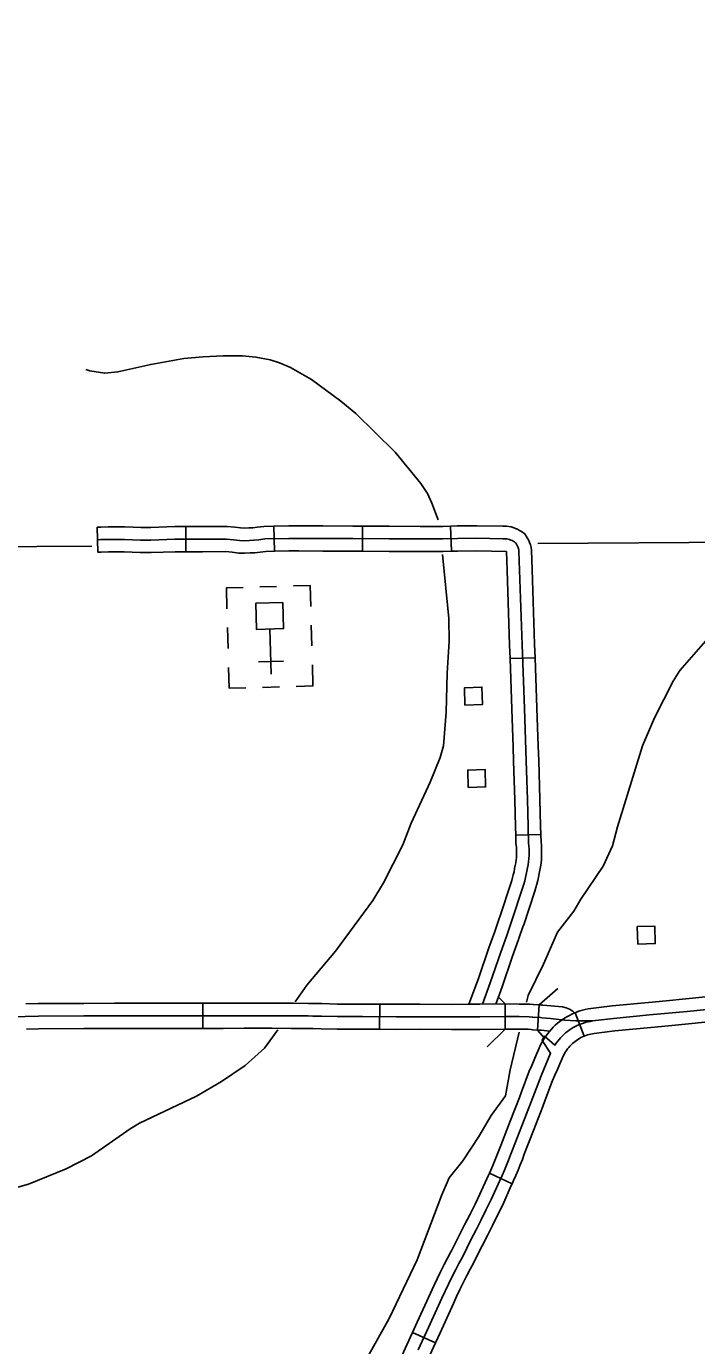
# Model space of a CAD drawing. Extents: x -19 to 366, y -4 to 359.
# Drawn here: x 166.491 to 167.249, y 179.195 to 180.687 of the extents above; entities that cross this region are included whole.
import ezdxf

# ---------------------------------------------------------------- set-up
doc = ezdxf.new("R2010")
doc.units = 0
for name, color, linetype in [('Level 31', 7, 'Continuous'), ('Level 32', 7, 'Continuous'), ('Level 35', 7, 'Continuous'), ('Level 38', 7, 'Continuous'), ('Level 4', 7, 'Continuous'), ('Level 56', 7, 'Continuous'), ('Level 57', 7, 'Continuous'), ('Level 60', 7, 'Continuous')]:
    doc.layers.add(name, color=color, linetype=linetype)

msp = doc.modelspace()

# ---------------------------------------------------------------- linework, layer by layer
at = {"layer": 'Level 31'}
for p, q in [((167.0378, 179.9719), (167.0662, 179.9729)), ((167.0726, 179.7729), (167.0442, 179.7721)), ((166.6904, 179.582), (166.6904, 179.5536)), ((166.8904, 179.581), (166.8903, 179.5526)), ((167.0321, 179.5529), (167.0324, 179.5813)), ((167.0687, 179.5518), (167.0706, 179.5801)), ((167.1114, 179.5714), (167.1218, 179.5449)), ((166.9904, 179.5525), (166.9904, 179.5525)), ((167.1218, 179.5449), (167.1218, 179.5449)), ((167.0144, 179.39), (167.0401, 179.3779)), ((166.9959, 179.2874), (166.9959, 179.2874)), ((166.9533, 179.1979), (166.9275, 179.2097))]:
    msp.add_line(p, q, dxfattribs=at)
for points in [[(167.0065, 179.581), (167.0154, 179.6052), (167.0273, 179.6399), (167.034, 179.6587), (167.0394, 179.6744), (167.0523, 179.7133), (167.0534, 179.7169), (167.0544, 179.7205), (167.0553, 179.7242), (167.0561, 179.7278), (167.0569, 179.7315), (167.0576, 179.7352), (167.0582, 179.7387), (167.0587, 179.7422), (167.0591, 179.7458), (167.0593, 179.7493), (167.0593, 179.7529), (167.0593, 179.7564), (167.059, 179.76), (167.0587, 179.7635), (167.0582, 179.782), (167.0574, 179.8124), (167.056, 179.8563), (167.054, 179.9153), (167.0514, 179.9876), (167.0479, 180.0929), (167.0476, 180.0947), (167.0472, 180.0965), (167.0466, 180.0982), (167.0458, 180.0998), (167.045, 180.1014), (167.044, 180.103)], [(167.0628, 180.0728), (167.0621, 180.0944), (167.0615, 180.0977), (167.0608, 180.1006), (167.0598, 180.1034), (167.0586, 180.1061), (167.0571, 180.1087), (167.0545, 180.1129)], [(167.0344, 180.0719), (167.0337, 180.0931)], [(167.0378, 179.9719), (167.0372, 179.9871), (167.0344, 180.0719)], [(167.0662, 179.9729), (167.0656, 179.9881), (167.0628, 180.0728)], [(167.0412, 179.872), (167.0398, 179.9148), (167.0378, 179.9719)], [(167.0662, 179.9729), (167.0682, 179.9158), (167.0696, 179.8729)], [(167.0442, 179.7721), (167.044, 179.7817), (167.0432, 179.812), (167.0418, 179.8558), (167.0412, 179.872)], [(167.0696, 179.8729), (167.0702, 179.8568), (167.0716, 179.8128), (167.0724, 179.7824), (167.0726, 179.7729)], [(167.0262, 179.6798), (167.0387, 179.7176), (167.0397, 179.7208), (167.0406, 179.7242), (167.0415, 179.7275), (167.0423, 179.7309), (167.043, 179.7343), (167.0436, 179.7378), (167.0442, 179.741), (167.0446, 179.7439), (167.0449, 179.7469), (167.0451, 179.7499), (167.0451, 179.7528), (167.0451, 179.7558), (167.0449, 179.7588), (167.0445, 179.7626), (167.0442, 179.7721)], [(167.0532, 179.6709), (167.0658, 179.709), (167.067, 179.7129), (167.0681, 179.7169), (167.0691, 179.7208), (167.07, 179.7248), (167.0708, 179.7287), (167.0716, 179.7327), (167.0723, 179.7365), (167.0728, 179.7406), (167.0732, 179.7447), (167.0735, 179.7488), (167.0735, 179.7529), (167.0735, 179.757), (167.0732, 179.7612), (167.0729, 179.7644), (167.0726, 179.7729)], [(166.9913, 179.5809), (167.0021, 179.61), (167.0139, 179.6446), (167.0206, 179.6634), (167.0259, 179.6789), (167.0262, 179.6798)], [(167.0217, 179.5812), (167.0288, 179.6005), (167.0407, 179.6352), (167.0474, 179.654), (167.0528, 179.6698), (167.0532, 179.6709)], [(167.314, 179.5942), (167.285, 179.5918), (167.2368, 179.587), (167.2143, 179.5849)], [(166.49, 179.5813), (166.5041, 179.5817), (166.5557, 179.5819), (166.5903, 179.582)], [(166.5903, 179.582), (166.597, 179.582), (166.6403, 179.582), (166.6856, 179.582), (166.6904, 179.582)], [(166.6904, 179.582), (166.7132, 179.582), (166.737, 179.5821), (166.7686, 179.5821), (166.7905, 179.582)], [(166.7905, 179.582), (166.7927, 179.582), (166.8097, 179.5819), (166.8151, 179.5818), (166.8249, 179.5817), (166.8425, 179.5812), (166.871, 179.5811), (166.8904, 179.581)], [(166.9903, 179.5809), (166.9717, 179.5808), (166.9363, 179.581), (166.9092, 179.5809), (166.8904, 179.581)], [(167.0324, 179.5813), (167.0314, 179.5813), (167.0035, 179.581), (166.9903, 179.5809)], [(167.0324, 179.5813), (167.0482, 179.5812), (167.0602, 179.581), (167.0638, 179.5805), (167.0644, 179.5805), (167.0706, 179.5801)], [(167.0706, 179.5801), (167.0732, 179.5799), (167.0748, 179.5799), (167.0973, 179.5779)], [(167.0973, 179.5779), (167.1014, 179.577), (167.1052, 179.5754), (167.1087, 179.573), (167.1107, 179.5711), (167.1077, 179.5698), (167.1049, 179.5683), (167.1021, 179.5668), (167.0993, 179.5651), (167.0966, 179.5633), (167.094, 179.5614), (167.0915, 179.5594), (167.089, 179.5572), (167.0867, 179.5549), (167.0845, 179.5526), (167.0828, 179.5506)], [(167.2143, 179.5849), (167.1943, 179.5829), (167.1533, 179.5791), (167.1292, 179.5761), (167.1261, 179.5756), (167.1229, 179.575), (167.1198, 179.5742), (167.1167, 179.5733), (167.1137, 179.5722), (167.1114, 179.5714)], [(167.1312, 179.562), (167.1548, 179.5649), (167.1956, 179.5688), (167.2382, 179.5729), (167.2862, 179.5776)], [(166.4196, 179.5658), (166.4346, 179.5661), (166.4738, 179.5667), (166.5043, 179.5675), (166.5558, 179.5677), (166.597, 179.5678), (166.6403, 179.5678), (166.6856, 179.5678), (166.7133, 179.5678), (166.737, 179.5679), (166.7685, 179.5679), (166.7926, 179.5677), (166.8096, 179.5677), (166.8149, 179.5676), (166.8246, 179.5675), (166.8423, 179.5669), (166.8709, 179.5669), (166.9092, 179.5667), (166.9363, 179.5668), (166.9717, 179.5666), (167.0036, 179.5668)], [(167.0036, 179.5668), (167.0314, 179.5671), (167.048, 179.567), (167.0593, 179.5668), (167.0628, 179.5664), (167.0637, 179.5663), (167.0724, 179.5658), (167.0738, 179.5657), (167.0834, 179.5648), (167.093, 179.5637)], [(167.0507, 179.482), (167.0596, 179.5051), (167.0624, 179.5117), (167.0651, 179.5182), (167.0678, 179.5246), (167.0707, 179.5312), (167.072, 179.5341), (167.0735, 179.5369), (167.075, 179.5397), (167.0767, 179.5424), (167.0785, 179.5451), (167.0804, 179.5477), (167.0824, 179.5502), (167.0845, 179.5526), (167.0867, 179.5549), (167.089, 179.5572), (167.0915, 179.5594), (167.094, 179.5614), (167.0966, 179.5633), (167.0993, 179.5651), (167.1021, 179.5668), (167.1049, 179.5683), (167.1077, 179.5698), (167.1107, 179.5711), (167.1114, 179.5714)], [(167.093, 179.5637), (167.0993, 179.5631), (167.1057, 179.5626), (167.1121, 179.5623), (167.1184, 179.562), (167.1248, 179.562), (167.1312, 179.562)], [(167.217, 179.5566), (167.2396, 179.5588), (167.2875, 179.5635), (167.3164, 179.5659)], [(166.5904, 179.5536), (166.5558, 179.5535), (166.5045, 179.5532), (166.4907, 179.5529)], [(166.6904, 179.5536), (166.6856, 179.5536), (166.6403, 179.5536), (166.5971, 179.5536), (166.5904, 179.5536)], [(166.6904, 179.5536), (166.7133, 179.5536), (166.7371, 179.5537), (166.7685, 179.5537), (166.7903, 179.5536)], [(166.7903, 179.5536), (166.7925, 179.5535), (166.8095, 179.5535), (166.8147, 179.5534), (166.8243, 179.5533), (166.8421, 179.5527), (166.8709, 179.5527), (166.8903, 179.5526)], [(166.8903, 179.5526), (166.9092, 179.5525), (166.9362, 179.5526), (166.9717, 179.5524), (166.9904, 179.5525)], [(166.9904, 179.5525), (167.0038, 179.5525), (167.0314, 179.5529), (167.0321, 179.5529)], [(167.0321, 179.5529), (167.0478, 179.5528), (167.0583, 179.5526), (167.0617, 179.5522), (167.063, 179.5521), (167.0687, 179.5518)], [(167.0828, 179.5506), (167.0728, 179.5515), (167.0715, 179.5516), (167.0687, 179.5518)], [(167.0987, 179.5468), (167.1007, 179.5485), (167.1027, 179.5502), (167.1048, 179.5517), (167.1069, 179.5531), (167.1092, 179.5545), (167.1115, 179.5557), (167.1138, 179.5569), (167.1161, 179.5579), (167.1186, 179.5589), (167.121, 179.5597), (167.1235, 179.5605), (167.126, 179.5611), (167.1286, 179.5616), (167.1312, 179.562)], [(167.1218, 179.5449), (167.1235, 179.5456), (167.1253, 179.5462), (167.1272, 179.5467), (167.1292, 179.5472), (167.1311, 179.5476), (167.1331, 179.5479), (167.1563, 179.5508), (167.197, 179.5547), (167.217, 179.5566)], [(166.934, 179.1899), (166.9457, 179.2153), (166.9608, 179.2484), (166.9645, 179.2563), (166.9682, 179.2643), (166.9721, 179.2721), (166.976, 179.28), (166.98, 179.2878), (166.9842, 179.2955), (166.9936, 179.3143), (166.9994, 179.3257), (167.0052, 179.3371), (167.0109, 179.3486), (167.0166, 179.3601), (167.0262, 179.3817), (167.0288, 179.3874), (167.0314, 179.3931), (167.0338, 179.3988), (167.0362, 179.4046), (167.0384, 179.4105), (167.0405, 179.4163), (167.0511, 179.4434), (167.0616, 179.4705), (167.0728, 179.4998), (167.0755, 179.5062), (167.0782, 179.5126), (167.0809, 179.519), (167.0837, 179.5255), (167.0741, 179.54), (167.0753, 179.5424), (167.0766, 179.5447), (167.0886, 179.5347), (167.0901, 179.5369), (167.0917, 179.539), (167.0933, 179.5411), (167.095, 179.5431), (167.0968, 179.545), (167.0987, 179.5468)], [(167.0773, 179.4718), (167.0859, 179.4945), (167.0885, 179.5007), (167.0913, 179.5071), (167.094, 179.5135), (167.0967, 179.5197), (167.0975, 179.5216), (167.0985, 179.5235), (167.0995, 179.5253), (167.1006, 179.527), (167.1017, 179.5287), (167.1029, 179.5304), (167.1042, 179.532), (167.1056, 179.5335), (167.107, 179.535), (167.1084, 179.5364), (167.1098, 179.5376), (167.1113, 179.5389), (167.1129, 179.5401), (167.1146, 179.5412), (167.1163, 179.5422), (167.118, 179.5432), (167.1198, 179.544), (167.1216, 179.5448), (167.1218, 179.5449)], [(167.0144, 179.39), (167.0159, 179.3933), (167.0184, 179.3987), (167.0207, 179.4043), (167.0229, 179.4098), (167.0251, 179.4154), (167.0272, 179.4213), (167.0378, 179.4485), (167.0483, 179.4756), (167.0507, 179.482)], [(167.0401, 179.3779), (167.0417, 179.3815), (167.0444, 179.3874), (167.0469, 179.3934), (167.0494, 179.3994), (167.0517, 179.4055), (167.0538, 179.4113), (167.0643, 179.4382), (167.0748, 179.4654), (167.0773, 179.4718)], [(166.9708, 179.3007), (166.9715, 179.302), (166.9809, 179.3207), (166.9867, 179.3321), (166.9925, 179.3435), (166.9982, 179.3549), (167.0037, 179.3661), (167.0133, 179.3876), (167.0144, 179.39)], [(167.0401, 179.3779), (167.0391, 179.3758), (167.0295, 179.354), (167.0236, 179.3422), (167.0178, 179.3307), (167.0121, 179.3193), (167.0063, 179.3078), (166.9968, 179.289), (166.9959, 179.2874)], [(166.9275, 179.2097), (166.9328, 179.2212), (166.9479, 179.2543), (166.9516, 179.2623), (166.9554, 179.2704), (166.9593, 179.2784), (166.9634, 179.2864), (166.9675, 179.2944), (166.9708, 179.3007)], [(166.9959, 179.2874), (166.9926, 179.2812), (166.9887, 179.2735), (166.9848, 179.2658), (166.981, 179.2581), (166.9773, 179.2503), (166.9737, 179.2424), (166.9586, 179.2094), (166.9533, 179.1979)], [(166.8851, 179.1196), (166.886, 179.1215), (166.9054, 179.1614), (166.9211, 179.1958), (166.9275, 179.2097)], [(166.9105, 179.1071), (166.9115, 179.109), (166.9311, 179.1493), (166.9469, 179.1839), (166.9533, 179.1979)]]:
    msp.add_lwpolyline(points, dxfattribs=at)
at = {"layer": 'Level 32'}
for p, q in [((166.5715, 180.0922), (166.5709, 180.1206)), ((166.6712, 180.0928), (166.6711, 180.1212)), ((166.7713, 180.0934), (166.7707, 180.1218)), ((166.8709, 180.0933), (166.871, 180.1217)), ((166.9714, 180.0934), (166.9705, 180.1218))]:
    msp.add_line(p, q, dxfattribs=at)
for points in [[(166.5709, 180.1206), (166.5748, 180.1207), (166.5833, 180.1209), (166.5907, 180.1209), (166.6019, 180.121), (166.6114, 180.1206), (166.6201, 180.1202), (166.6313, 180.1203), (166.6585, 180.1212), (166.6711, 180.1212)], [(166.6711, 180.1212), (166.6898, 180.1212), (166.7179, 180.1213), (166.7266, 180.1204), (166.7329, 180.1197), (166.7374, 180.1196), (166.7425, 180.1198), (166.7469, 180.12), (166.7518, 180.1205), (166.7594, 180.1215), (166.7707, 180.1218)], [(166.7707, 180.1218), (166.7875, 180.1221), (166.7989, 180.1221), (166.8261, 180.1221), (166.8601, 180.1218), (166.871, 180.1217)], [(166.871, 180.1217), (166.901, 180.1216), (166.936, 180.1215), (166.9617, 180.1215), (166.9705, 180.1218)], [(166.9705, 180.1218), (166.9779, 180.122), (167.0002, 180.1222), (167.0296, 180.1216), (167.0312, 180.1217), (167.0338, 180.1216), (167.0364, 180.1213), (167.0389, 180.1208), (167.0415, 180.1201), (167.0439, 180.1192), (167.0463, 180.1182), (167.0486, 180.1169), (167.0508, 180.1156), (167.0545, 180.1129)], [(166.5712, 180.1064), (166.5751, 180.1065), (166.5835, 180.1067), (166.5907, 180.1067), (166.6016, 180.1068), (166.6108, 180.1064), (166.6199, 180.106), (166.6316, 180.106), (166.6587, 180.107), (166.6898, 180.107), (166.7171, 180.1071), (166.725, 180.1063), (166.7319, 180.1055), (166.7375, 180.1053), (166.7431, 180.1056), (166.748, 180.1058), (166.7535, 180.1064), (166.7605, 180.1074), (166.7876, 180.1079), (166.7988, 180.1079), (166.8261, 180.1079), (166.86, 180.1076), (166.901, 180.1074), (166.936, 180.1073), (166.9619, 180.1073), (166.9782, 180.1078), (167.0001, 180.108), (167.0297, 180.1074), (167.0312, 180.1075), (167.0327, 180.1074), (167.0343, 180.1072), (167.0358, 180.1069), (167.0372, 180.1065), (167.0387, 180.106), (167.0401, 180.1054), (167.0414, 180.1047), (167.0427, 180.1039), (167.044, 180.103)], [(166.5715, 180.0922), (166.5753, 180.0923), (166.5836, 180.0925), (166.5908, 180.0925), (166.6014, 180.0926), (166.6102, 180.0922), (166.6196, 180.0918), (166.6319, 180.0918), (166.659, 180.0928), (166.6712, 180.0928)], [(166.6712, 180.0928), (166.6898, 180.0928), (166.7164, 180.0929), (166.7234, 180.0922), (166.7309, 180.0913), (166.7376, 180.0911), (166.7438, 180.0914), (166.7491, 180.0917), (166.7552, 180.0923), (166.7616, 180.0932), (166.7713, 180.0934)], [(166.7713, 180.0934), (166.7877, 180.0937), (166.7988, 180.0937), (166.826, 180.0936), (166.8599, 180.0934), (166.8709, 180.0933)], [(166.8709, 180.0933), (166.9009, 180.0932), (166.9359, 180.0931), (166.9622, 180.0931), (166.9714, 180.0934)], [(166.9714, 180.0934), (166.9785, 180.0936), (167, 180.0938), (167.0337, 180.0931)]]:
    msp.add_lwpolyline(points, dxfattribs=at)
at = {"layer": 'Level 35'}
for points in [[(166.9566, 180.1287), (166.9495, 180.1478), (166.9444, 180.1585), (166.9367, 180.1698), (166.908, 180.2056), (166.8632, 180.249), (166.8463, 180.2631), (166.8132, 180.2875), (166.7893, 180.3012), (166.7772, 180.3064), (166.7663, 180.3099), (166.7503, 180.313), (166.7352, 180.3143), (166.7134, 180.3144), (166.6907, 180.3134), (166.6687, 180.3113), (166.6314, 180.3047), (166.5942, 180.2962), (166.5793, 180.2947), (166.5625, 180.2976), (166.5578, 180.2988)], [(166.7949, 179.5835), (166.808, 179.6026), (166.8404, 179.6409), (166.8825, 179.6983), (166.8946, 179.7182), (166.9164, 179.7612), (166.926, 179.7859), (166.9475, 179.832), (166.9588, 179.86), (166.9624, 179.8734), (166.9654, 179.9115), (166.9665, 179.9553), (166.969, 179.9917), (166.9686, 180.0171), (166.9612, 180.0895)], [(167.0564, 179.5834), (167.0582, 179.591), (167.0757, 179.6264), (167.0914, 179.6624), (167.1101, 179.6864), (167.118, 179.6997), (167.143, 179.7372), (167.1537, 179.76), (167.1594, 179.7818), (167.1877, 179.8731), (167.2013, 179.9048), (167.2222, 179.9463), (167.23, 179.9583), (167.264, 179.9975)], [(166.5645, 179.4093), (166.6082, 179.4399), (166.6186, 179.4465), (166.6832, 179.4769), (166.7113, 179.4934), (166.7383, 179.5118), (166.7599, 179.5314), (166.775, 179.552)], [(167.0328, 179.4772), (167.0381, 179.5066), (167.0482, 179.5492)], [(166.8603, 179.1527), (166.9009, 179.2253), (166.9328, 179.2918), (166.9605, 179.3653), (166.9688, 179.3845), (166.9842, 179.4038), (167.0024, 179.4315), (167.0163, 179.4549), (167.0328, 179.4772)], [(166.4419, 179.3645), (166.4538, 179.3666), (166.493, 179.3775), (166.5356, 179.3948), (166.5645, 179.4093)]]:
    msp.add_lwpolyline(points, dxfattribs=at)
at = {"layer": 'Level 38'}
for points in [[(167.0706, 179.5801), (167.0919, 179.5989)], [(167.0248, 179.5888), (167.0323, 179.5813)], [(167.0322, 179.5529), (167.012, 179.5329)], [(167.0768, 179.5426), (167.0687, 179.5518)]]:
    msp.add_lwpolyline(points, dxfattribs=at)
at = {"layer": 'Level 4'}
for points in [[(167.0691, 180.1022), (167.2972, 180.1036), (167.314, 180.1028), (168.3239, 180.1083), (168.3699, 180.1086)], [(166.2979, 180.0975), (166.3151, 180.0976), (166.5647, 180.0991)]]:
    msp.add_lwpolyline(points, dxfattribs=at)
at = {"layer": 'Level 56'}
for points in [[(166.9868, 179.9193), (166.9863, 179.939), (167.006, 179.9396), (167.0066, 179.9199)], [(166.9905, 179.8261), (166.9899, 179.8458), (167.0097, 179.8464), (167.0102, 179.8267)], [(167.1823, 179.649), (167.1817, 179.6687), (167.2015, 179.6693), (167.202, 179.6496)]]:
    msp.add_lwpolyline(points, close=True, dxfattribs=at)
at = {"layer": 'Level 57'}
for p, q in [((166.7736, 180.0536), (166.7547, 180.053)), ((166.7186, 179.9951), (166.7182, 180.0071)), ((166.7186, 179.9951), (166.7189, 179.9835)), ((166.7677, 179.9544), (166.7662, 180.0054)), ((166.8135, 179.9862), (166.8129, 180.0098)), ((166.7815, 179.969), (166.7531, 179.9682)), ((166.7579, 179.9394), (166.7769, 179.94))]:
    msp.add_line(p, q, dxfattribs=at)
for points in [[(166.7359, 180.0525), (166.7169, 180.0519), (166.7176, 180.0283)], [(166.8123, 180.031), (166.8116, 180.0546), (166.7927, 180.0541)], [(166.7391, 179.9389), (166.7202, 179.9383), (166.7195, 179.962)], [(166.7959, 179.9405), (166.8148, 179.941), (166.8142, 179.9647)]]:
    msp.add_lwpolyline(points, dxfattribs=at)
msp.add_lwpolyline([(166.7501, 180.0345), (166.7509, 180.0049), (166.7816, 180.0058), (166.7807, 180.0353)], close=True, dxfattribs=at)
at = {"layer": 'Level 60'}
for points in [[(176.1271, 2.4436), (175.8876, 11.0613), (175.6472, 19.6792), (175.4061, 28.2972), (175.164, 36.9153), (174.9212, 45.5335), (174.6775, 54.1519), (174.433, 62.7704), (174.1876, 71.389), (173.9414, 80.0077), (173.6944, 88.6266), (173.4466, 97.2456), (173.1979, 105.8647), (172.9484, 114.484), (172.6981, 123.1034), (172.447, 131.7229), (172.195, 140.3425), (171.9422, 148.9623), (171.6886, 157.5822), (171.4342, 166.2022), (171.179, 174.8224), (170.9229, 183.4427), (170.666, 192.0631), (170.4084, 200.6837), (170.1499, 209.3044), (169.8906, 217.9252), (169.6305, 226.5461), (169.3695, 235.1672), (169.1078, 243.7884), (168.8453, 252.4098), (168.5819, 261.0312), (168.3178, 269.6528), (168.0528, 278.2746), (167.7871, 286.8964), (167.5205, 295.5185), (167.2532, 304.1406), (166.985, 312.7629), (166.7161, 321.3853), (166.4463, 330.0078), (166.1758, 338.6305), (165.9044, 347.2533)], [(168.7902, 2.2442), (168.5607, 10.8615), (168.3304, 19.479), (168.0993, 28.0965), (167.8673, 36.7142), (167.6346, 45.3321), (167.4011, 53.95), (167.1668, 62.5681), (166.9316, 71.1863), (166.6957, 79.8047), (166.459, 88.4232), (166.2215, 97.0418), (165.9832, 105.6605), (165.7441, 114.2794), (165.5043, 122.8984), (165.2636, 131.5176), (165.0221, 140.1368), (164.7799, 148.7563), (164.5369, 157.3758), (164.2931, 165.9955), (164.0485, 174.6153), (163.8031, 183.2352), (163.5569, 191.8553), (163.31, 200.4755), (163.0623, 209.0959), (162.8138, 217.7164), (162.5645, 226.337), (162.3145, 234.9577), (162.0637, 243.5786), (161.8121, 252.1997), (161.5597, 260.8208), (161.3066, 269.4421), (161.0527, 278.0636), (160.798, 286.6851), (160.5426, 295.3068), (160.2864, 303.9287), (160.0294, 312.5507), (159.7717, 321.1728), (159.5132, 329.7951), (159.2539, 338.4175), (158.9939, 347.04)], [(0, 172.2839), (7.1335, 172.2883), (14.267, 172.3015), (21.4005, 172.3236), (28.5339, 172.3544), (35.6673, 172.3941), (42.8006, 172.4426), (49.9339, 172.4999), (57.0671, 172.566), (64.2002, 172.6409), (71.3332, 172.7246), (78.4661, 172.8172), (85.5989, 172.9186), (92.7315, 173.0287), (99.8641, 173.1477), (106.9964, 173.2755), (114.1286, 173.4122), (121.2606, 173.5576), (128.3925, 173.7119), (135.5241, 173.8749), (142.6555, 174.0468), (149.7867, 174.2275), (156.9177, 174.417), (164.0485, 174.6153), (171.179, 174.8224), (178.3092, 175.0383), (185.4392, 175.2631), (192.5688, 175.4966), (199.6982, 175.739), (206.8273, 175.9902), (213.9561, 176.2502), (221.0845, 176.5189), (228.2126, 176.7965), (235.3404, 177.083), (242.4677, 177.3782), (249.5948, 177.6822), (256.7214, 177.995), (263.8476, 178.3167), (270.9735, 178.6471), (278.0989, 178.9863), (285.2239, 179.3344), (292.3485, 179.6912), (299.4726, 180.0569), (306.5963, 180.4314), (313.7195, 180.8146), (320.8422, 181.2067), (327.9644, 181.6076), (335.0862, 182.0172), (342.2074, 182.4357)]]:
    msp.add_spline(points, degree=3, dxfattribs=at)

doc.saveas('drawing.dxf')
